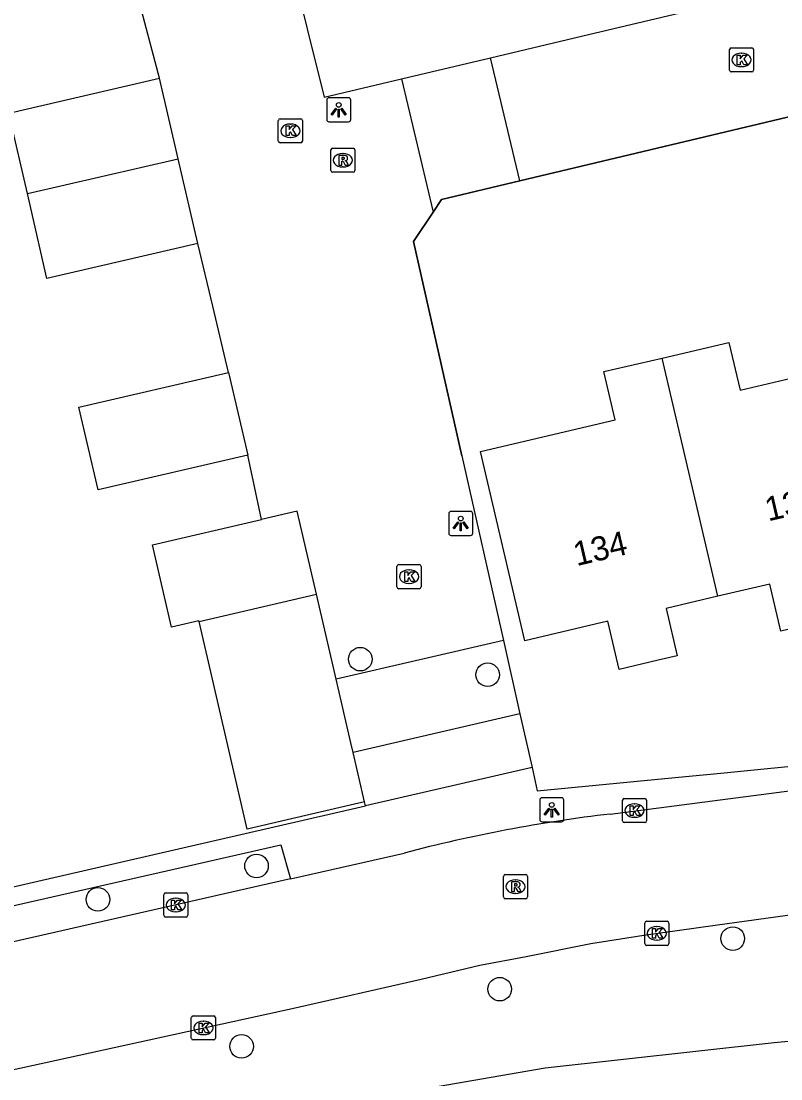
# Model space of a CAD drawing. Extents: x 158461 to 159795, y 387220 to 388672.
# Drawn here: x 159522.31 to 159553.83, y 388098.29 to 388142.15 of the extents above; entities that cross this region are included whole.
import ezdxf

# ---------------------------------------------------------------- set-up
doc = ezdxf.new("R2010")
doc.units = 0
for name, color, linetype in [('IMGEO_Boom', 7, 'Continuous'), ('IMGEO_Kolk', 7, 'Continuous'), ('IMGEO_Lichtpunt', 7, 'Continuous'), ('IMGEO_Muur', 7, 'Continuous'), ('IMGEO_Pand', 7, 'Continuous'), ('IMGEO_Pand_nummerreeks', 7, 'Continuous'), ('IMGEO_Rijbaan_lokaal_open', 7, 'Continuous'), ('IMGEO_Rioolput', 7, 'Continuous'), ('IMGEO_Voetpad_open', 7, 'Continuous')]:
    doc.layers.add(name, color=color, linetype=linetype)

msp = doc.modelspace()

# ---------------------------------------------------------------- linework, layer by layer
at = {"layer": 'IMGEO_Boom'}
for centre in [(159536.379, 388115.694), (159541.663, 388115.049), (159532.075, 388107.119), (159525.495, 388105.731), (159551.83, 388104.107), (159542.163, 388102.008), (159531.455, 388099.638)]:
    msp.add_circle(centre, 0.489, dxfattribs=at)
at = {"layer": 'IMGEO_Kolk'}
for p, q in [((159551.695, 388140.12), (159551.695, 388140.972)), ((159551.77, 388141.046), (159552.622, 388141.046)), ((159552.696, 388140.972), (159552.696, 388140.12)), ((159552.183, 388140.826), (159552.208, 388140.826)), ((159552.622, 388140.046), (159551.77, 388140.046)), ((159552.206, 388140.266), (159552.181, 388140.266)), ((159532.979, 388137.179), (159532.979, 388138.031)), ((159533.054, 388138.105), (159533.906, 388138.105)), ((159533.467, 388137.885), (159533.492, 388137.885)), ((159533.98, 388138.031), (159533.98, 388137.179)), ((159533.906, 388137.105), (159533.054, 388137.105)), ((159533.49, 388137.325), (159533.465, 388137.325)), ((159537.901, 388118.69), (159537.901, 388119.542)), ((159537.976, 388119.616), (159538.828, 388119.616)), ((159538.389, 388119.396), (159538.414, 388119.396)), ((159538.902, 388119.542), (159538.902, 388118.69)), ((159538.828, 388118.616), (159537.976, 388118.616)), ((159538.412, 388118.836), (159538.387, 388118.836)), ((159547.256, 388108.991), (159547.256, 388109.843)), ((159547.331, 388109.917), (159548.183, 388109.917)), ((159548.257, 388109.843), (159548.257, 388108.991)), ((159547.744, 388109.697), (159547.769, 388109.697)), ((159548.183, 388108.917), (159547.331, 388108.917)), ((159547.767, 388109.137), (159547.742, 388109.137)), ((159528.225, 388105.073), (159528.225, 388105.925)), ((159528.3, 388105.999), (159529.152, 388105.999)), ((159528.713, 388105.779), (159528.738, 388105.779)), ((159529.226, 388105.925), (159529.226, 388105.073)), ((159529.152, 388104.999), (159528.3, 388104.999)), ((159528.736, 388105.219), (159528.711, 388105.219)), ((159548.18, 388103.898), (159548.18, 388104.75)), ((159548.255, 388104.824), (159549.107, 388104.824)), ((159548.668, 388104.604), (159548.693, 388104.604)), ((159549.181, 388104.75), (159549.181, 388103.898)), ((159548.691, 388104.044), (159548.666, 388104.044)), ((159549.107, 388103.824), (159548.255, 388103.824)), ((159529.37, 388099.977), (159529.37, 388100.829)), ((159529.445, 388100.903), (159530.297, 388100.903)), ((159529.858, 388100.683), (159529.883, 388100.683)), ((159530.371, 388100.829), (159530.371, 388099.977)), ((159529.881, 388100.123), (159529.856, 388100.123)), ((159530.297, 388099.903), (159529.445, 388099.903))]:
    msp.add_line(p, q, dxfattribs=at)
for points in [[(159551.695, 388140.12), (159551.695, 388140.972)], [(159551.77, 388141.046), (159552.622, 388141.046)], [(159552.696, 388140.972), (159552.696, 388140.12)], [(159552.016, 388140.746), (159552.139, 388140.746), (159552.139, 388140.595), (159552.269, 388140.746), (159552.433, 388140.746), (159552.287, 388140.595), (159552.44, 388140.346), (159552.288, 388140.346), (159552.203, 388140.51), (159552.139, 388140.443), (159552.139, 388140.346), (159552.016, 388140.346), (159552.016, 388140.746)], [(159552.622, 388140.046), (159551.77, 388140.046)], [(159532.979, 388137.179), (159532.979, 388138.031)], [(159533.054, 388138.105), (159533.906, 388138.105)], [(159533.3, 388137.805), (159533.423, 388137.805), (159533.423, 388137.654), (159533.553, 388137.805), (159533.717, 388137.805), (159533.571, 388137.654), (159533.724, 388137.405), (159533.572, 388137.405), (159533.487, 388137.569), (159533.423, 388137.502), (159533.423, 388137.405), (159533.3, 388137.405), (159533.3, 388137.805)], [(159533.98, 388138.031), (159533.98, 388137.179)], [(159533.906, 388137.105), (159533.054, 388137.105)], [(159537.901, 388118.69), (159537.901, 388119.542)], [(159537.976, 388119.616), (159538.828, 388119.616)], [(159538.902, 388119.542), (159538.902, 388118.69)], [(159538.222, 388119.316), (159538.345, 388119.316), (159538.345, 388119.165), (159538.475, 388119.316), (159538.639, 388119.316), (159538.493, 388119.165), (159538.646, 388118.916), (159538.494, 388118.916), (159538.409, 388119.08), (159538.345, 388119.013), (159538.345, 388118.916), (159538.222, 388118.916), (159538.222, 388119.316)], [(159538.828, 388118.616), (159537.976, 388118.616)], [(159547.256, 388108.991), (159547.256, 388109.843)], [(159547.331, 388109.917), (159548.183, 388109.917)], [(159548.257, 388109.843), (159548.257, 388108.991)], [(159547.577, 388109.617), (159547.7, 388109.617), (159547.7, 388109.466), (159547.83, 388109.617), (159547.994, 388109.617), (159547.848, 388109.466), (159548.001, 388109.217), (159547.849, 388109.217), (159547.764, 388109.381), (159547.7, 388109.314), (159547.7, 388109.217), (159547.577, 388109.217), (159547.577, 388109.617)], [(159548.183, 388108.917), (159547.331, 388108.917)], [(159528.225, 388105.073), (159528.225, 388105.925)], [(159528.3, 388105.999), (159529.152, 388105.999)], [(159529.226, 388105.925), (159529.226, 388105.073)], [(159528.546, 388105.699), (159528.669, 388105.699), (159528.669, 388105.548), (159528.799, 388105.699), (159528.963, 388105.699), (159528.817, 388105.548), (159528.97, 388105.299), (159528.818, 388105.299), (159528.733, 388105.463), (159528.669, 388105.396), (159528.669, 388105.299), (159528.546, 388105.299), (159528.546, 388105.699)], [(159529.152, 388104.999), (159528.3, 388104.999)], [(159548.18, 388103.898), (159548.18, 388104.75)], [(159548.255, 388104.824), (159549.107, 388104.824)], [(159548.501, 388104.524), (159548.624, 388104.524), (159548.624, 388104.373), (159548.754, 388104.524), (159548.918, 388104.524), (159548.772, 388104.373), (159548.925, 388104.124), (159548.773, 388104.124), (159548.688, 388104.288), (159548.624, 388104.221), (159548.624, 388104.124), (159548.501, 388104.124), (159548.501, 388104.524)], [(159549.181, 388104.75), (159549.181, 388103.898)], [(159549.107, 388103.824), (159548.255, 388103.824)], [(159529.37, 388099.977), (159529.37, 388100.829)], [(159529.445, 388100.903), (159530.297, 388100.903)], [(159529.691, 388100.603), (159529.814, 388100.603), (159529.814, 388100.452), (159529.944, 388100.603), (159530.108, 388100.603), (159529.962, 388100.452), (159530.115, 388100.203), (159529.963, 388100.203), (159529.878, 388100.367), (159529.814, 388100.3), (159529.814, 388100.203), (159529.691, 388100.203), (159529.691, 388100.603)], [(159530.371, 388100.829), (159530.371, 388099.977)], [(159530.297, 388099.903), (159529.445, 388099.903)]]:
    msp.add_lwpolyline(points, dxfattribs=at)
for centre, start, end in [((159551.772, 388140.97), 91.552, 178.448), ((159551.772, 388140.97), 91.552, 178.448), ((159552.62, 388140.97), 1.552, 88.448), ((159552.62, 388140.97), 1.552, 88.448), ((159551.772, 388140.122), 181.552, 268.448), ((159551.772, 388140.122), 181.552, 268.448), ((159552.62, 388140.122), 271.552, 358.448), ((159552.62, 388140.122), 271.552, 358.448), ((159533.056, 388138.029), 91.552, 178.448), ((159533.056, 388138.029), 91.552, 178.448), ((159533.904, 388138.029), 1.552, 88.448), ((159533.904, 388138.029), 1.552, 88.448), ((159533.056, 388137.181), 181.552, 268.448), ((159533.056, 388137.181), 181.552, 268.448), ((159533.904, 388137.181), 271.552, 358.448), ((159533.904, 388137.181), 271.552, 358.448), ((159537.978, 388119.54), 91.552, 178.448), ((159537.978, 388119.54), 91.552, 178.448), ((159538.826, 388119.54), 1.552, 88.448), ((159538.826, 388119.54), 1.552, 88.448), ((159537.978, 388118.692), 181.552, 268.448), ((159537.978, 388118.692), 181.552, 268.448), ((159538.826, 388118.692), 271.552, 358.448), ((159538.826, 388118.692), 271.552, 358.448), ((159547.333, 388109.841), 91.552, 178.448), ((159547.333, 388109.841), 91.552, 178.448), ((159548.181, 388109.841), 1.552, 88.448), ((159548.181, 388109.841), 1.552, 88.448), ((159547.333, 388108.993), 181.552, 268.448), ((159547.333, 388108.993), 181.552, 268.448), ((159548.181, 388108.993), 271.552, 358.448), ((159548.181, 388108.993), 271.552, 358.448), ((159528.302, 388105.923), 91.552, 178.448), ((159528.302, 388105.923), 91.552, 178.448), ((159529.15, 388105.923), 1.552, 88.448), ((159529.15, 388105.923), 1.552, 88.448), ((159528.302, 388105.075), 181.552, 268.448), ((159528.302, 388105.075), 181.552, 268.448), ((159529.15, 388105.075), 271.552, 358.448), ((159529.15, 388105.075), 271.552, 358.448), ((159548.257, 388104.748), 91.552, 178.448), ((159548.257, 388104.748), 91.552, 178.448), ((159549.105, 388104.748), 1.552, 88.448), ((159549.105, 388104.748), 1.552, 88.448), ((159548.257, 388103.9), 181.552, 268.448), ((159548.257, 388103.9), 181.552, 268.448), ((159549.105, 388103.9), 271.552, 358.448), ((159549.105, 388103.9), 271.552, 358.448), ((159529.447, 388100.827), 91.552, 178.448), ((159529.447, 388100.827), 91.552, 178.448), ((159530.295, 388100.827), 1.552, 88.448), ((159530.295, 388100.827), 1.552, 88.448), ((159529.447, 388099.979), 181.552, 268.448), ((159529.447, 388099.979), 181.552, 268.448), ((159530.295, 388099.979), 271.552, 358.448), ((159530.295, 388099.979), 271.552, 358.448)]:
    msp.add_arc(centre, 0.0765, start, end, dxfattribs=at)
for centre, major_axis, ratio, start_param, end_param in [((159552.182, 388140.546), (-0.387, 0.002), 0.722429, 4.712389, 7.853982), ((159552.207, 388140.546), (-0.39, 0.002), 0.717154, 1.570796, 4.712389), ((159533.466, 388137.605), (-0.387, 0.002), 0.722429, 4.712389, 7.853982), ((159533.491, 388137.605), (-0.39, 0.002), 0.717154, 1.570796, 4.712389), ((159538.388, 388119.116), (-0.387, 0.002), 0.722429, 4.712389, 7.853982), ((159538.413, 388119.116), (-0.39, 0.002), 0.717154, 1.570796, 4.712389), ((159547.743, 388109.417), (-0.387, 0.002), 0.722429, 4.712389, 7.853982), ((159547.768, 388109.417), (-0.39, 0.002), 0.717154, 1.570796, 4.712389), ((159528.712, 388105.499), (-0.387, 0.002), 0.722429, 4.712389, 7.853982), ((159528.737, 388105.499), (-0.39, 0.002), 0.717154, 1.570796, 4.712389), ((159548.667, 388104.324), (-0.387, 0.002), 0.722429, 4.712389, 7.853982), ((159548.692, 388104.324), (-0.39, 0.002), 0.717154, 1.570796, 4.712389), ((159529.857, 388100.403), (-0.387, 0.002), 0.722429, 4.712389, 7.853982), ((159529.882, 388100.403), (-0.39, 0.002), 0.717154, 1.570796, 4.712389)]:
    msp.add_ellipse(centre, major_axis=major_axis, ratio=ratio, start_param=start_param, end_param=end_param, dxfattribs=at)
at = {"layer": 'IMGEO_Lichtpunt'}
for p, q in [((159534.986, 388138.881), (159534.986, 388138.074)), ((159534.986, 388138.881), (159534.986, 388138.074)), ((159535.888, 388138.976), (159535.08, 388138.976)), ((159535.888, 388138.976), (159535.08, 388138.976)), ((159535.982, 388138.074), (159535.982, 388138.881)), ((159535.982, 388138.074), (159535.982, 388138.881)), ((159535.08, 388137.98), (159535.888, 388137.98)), ((159535.08, 388137.98), (159535.888, 388137.98)), ((159540.047, 388121.726), (159540.047, 388120.919)), ((159540.047, 388121.726), (159540.047, 388120.919)), ((159540.949, 388121.821), (159540.141, 388121.821)), ((159540.949, 388121.821), (159540.141, 388121.821)), ((159541.043, 388120.919), (159541.043, 388121.726)), ((159541.043, 388120.919), (159541.043, 388121.726)), ((159540.141, 388120.825), (159540.949, 388120.825)), ((159540.141, 388120.825), (159540.949, 388120.825)), ((159543.824, 388109.853), (159543.824, 388109.046)), ((159543.824, 388109.853), (159543.824, 388109.046)), ((159544.726, 388109.948), (159543.918, 388109.948)), ((159544.726, 388109.948), (159543.918, 388109.948)), ((159544.82, 388109.046), (159544.82, 388109.853)), ((159544.82, 388109.046), (159544.82, 388109.853)), ((159543.918, 388108.952), (159544.726, 388108.952)), ((159543.918, 388108.952), (159544.726, 388108.952))]:
    msp.add_line(p, q, dxfattribs=at)
for points in [[(159535.36, 388138.545), (159535.399, 388138.517), (159535.211, 388138.255), (159535.173, 388138.282), (159535.36, 388138.545)], [(159535.462, 388138.497), (159535.509, 388138.497), (159535.509, 388138.175), (159535.462, 388138.175), (159535.462, 388138.497)], [(159535.572, 388138.517), (159535.61, 388138.544), (159535.797, 388138.282), (159535.758, 388138.254), (159535.572, 388138.517)], [(159540.421, 388121.39), (159540.46, 388121.362), (159540.272, 388121.1), (159540.234, 388121.127), (159540.421, 388121.39)], [(159540.523, 388121.342), (159540.57, 388121.342), (159540.57, 388121.02), (159540.523, 388121.02), (159540.523, 388121.342)], [(159540.633, 388121.362), (159540.671, 388121.389), (159540.858, 388121.127), (159540.819, 388121.099), (159540.633, 388121.362)], [(159544.198, 388109.517), (159544.237, 388109.489), (159544.049, 388109.227), (159544.011, 388109.254), (159544.198, 388109.517)], [(159544.3, 388109.469), (159544.347, 388109.469), (159544.347, 388109.147), (159544.3, 388109.147), (159544.3, 388109.469)], [(159544.41, 388109.489), (159544.448, 388109.516), (159544.635, 388109.254), (159544.596, 388109.226), (159544.41, 388109.489)]]:
    msp.add_lwpolyline(points, dxfattribs=at)
for centre in [(159535.485, 388138.679), (159540.546, 388121.524), (159544.323, 388109.651)]:
    msp.add_circle(centre, 0.0994, dxfattribs=at)
for centre, start, end in [((159535.08, 388138.881), 90, 180), ((159535.08, 388138.881), 90, 180), ((159535.888, 388138.881), 0, 90), ((159535.888, 388138.881), 0, 90), ((159535.08, 388138.074), 180, 270), ((159535.08, 388138.074), 180, 270), ((159535.888, 388138.074), 270, 0), ((159535.888, 388138.074), 270, 360), ((159540.141, 388121.726), 90, 180), ((159540.141, 388121.726), 90, 180), ((159540.949, 388121.726), 0, 90), ((159540.949, 388121.726), 0, 90), ((159540.141, 388120.919), 180, 270), ((159540.141, 388120.919), 180, 270), ((159540.949, 388120.919), 270, 0), ((159540.949, 388120.919), 270, 360), ((159543.918, 388109.853), 90, 180), ((159543.918, 388109.853), 90, 180), ((159544.726, 388109.853), 0, 90), ((159544.726, 388109.853), 0, 90), ((159543.918, 388109.046), 180, 270), ((159543.918, 388109.046), 180, 270), ((159544.726, 388109.046), 270, 0), ((159544.726, 388109.046), 270, 360)]:
    msp.add_arc(centre, 0.0946, start, end, dxfattribs=at)
at = {"layer": 'IMGEO_Muur'}
for points in [[(159542.994, 388135.526), (159570.031, 388141.954)], [(159541.782, 388140.634), (159545.841, 388141.595)], [(159538.095, 388139.76), (159541.782, 388140.634)], [(159534.883, 388138.999), (159538.095, 388139.76)], [(159539.405, 388134.236), (159539.752, 388134.755), (159542.994, 388135.526)], [(159540.593, 388124.124), (159538.589, 388133.015), (159539.405, 388134.236)]]:
    msp.add_lwpolyline(points, dxfattribs=at)
at = {"layer": 'IMGEO_Pand'}
for points in [[(159522.57, 388134.999), (159521.799, 388138.336), (159528.052, 388139.782)], [(159528.823, 388136.444), (159528.052, 388139.782)], [(159522.57, 388134.999), (159528.823, 388136.444)], [(159529.635, 388132.93), (159528.823, 388136.444)], [(159529.635, 388132.93), (159523.382, 388131.485), (159522.57, 388134.999)], [(159548.901, 388128.183), (159551.668, 388128.831), (159552.133, 388126.848), (159557.31, 388128.06)], [(159551.215, 388118.301), (159549.071, 388117.799), (159549.531, 388115.836), (159548.738, 388115.65), (159547.113, 388115.27), (159546.646, 388117.267), (159543.202, 388116.46), (159541.365, 388124.305), (159546.955, 388125.614), (159546.486, 388127.617), (159548.901, 388128.183)], [(159551.215, 388118.301), (159548.901, 388128.183)], [(159531.709, 388124.159), (159525.499, 388122.723), (159524.709, 388126.146), (159530.919, 388127.58)], [(159530.919, 388127.58), (159531.709, 388124.159)], [(159534.562, 388118.383), (159533.766, 388121.827), (159532.276, 388121.482)], [(159529.691, 388117.257), (159529.686, 388117.278), (159528.549, 388117.015), (159527.758, 388120.438), (159532.276, 388121.482)], [(159559.155, 388120.168), (159555.849, 388119.394), (159556.307, 388117.434), (159555.106, 388117.153), (159553.819, 388116.852), (159553.362, 388118.804), (159551.215, 388118.301)], [(159529.691, 388117.257), (159534.562, 388118.383)], [(159535.376, 388114.861), (159534.562, 388118.383)], [(159536.552, 388109.775), (159531.681, 388108.649), (159529.691, 388117.257)], [(159536.079, 388111.822), (159535.984, 388112.231), (159535.376, 388114.861)], [(159536.552, 388109.775), (159536.079, 388111.822)]]:
    msp.add_lwpolyline(points, dxfattribs=at)
at = {"layer": 'IMGEO_Rijbaan_lokaal_open'}
for points in [[(159541.782, 388140.634), (159545.841, 388141.595), (159557.023, 388144.249), (159552.164, 388164.756), (159550.66, 388171.1), (159548.425, 388180.526), (159547.636, 388183.857), (159547.368, 388184.985), (159549.576, 388189.206), (159556.308, 388190.775), (159562.72, 388192.271), (159572.097, 388194.463), (159578.518, 388195.967), (159582.855, 388196.982), (159586.406, 388194.676), (159588.588, 388195.192), (159591.911, 388195.978), (159598.393, 388197.511), (159600.441, 388203.225)], [(159533.351, 388144.654), (159533.468, 388144.686), (159534.883, 388138.999), (159538.095, 388139.76)], [(159569.664, 388143.512), (159570.031, 388141.954), (159542.994, 388135.526)], [(159528.052, 388139.782), (159527.32, 388142.549)], [(159538.095, 388139.76), (159541.782, 388140.634)], [(159542.994, 388135.526), (159541.782, 388140.634)], [(159538.095, 388139.76), (159539.405, 388134.236)], [(159542.994, 388135.526), (159539.752, 388134.755), (159539.405, 388134.236)], [(159539.405, 388134.236), (159538.589, 388133.015), (159540.593, 388124.124), (159542.318, 388116.467)], [(159530.919, 388127.58), (159530.259, 388130.329), (159529.635, 388132.93)], [(159532.276, 388121.482), (159531.709, 388124.159)], [(159542.318, 388116.467), (159535.376, 388114.861)], [(159542.318, 388116.467), (159543.003, 388113.424)], [(159543.003, 388113.424), (159536.079, 388111.822)], [(159543.003, 388113.424), (159543.505, 388111.195)], [(159543.505, 388111.195), (159536.59, 388109.61)], [(159546.751, 388109.273), (159557.892, 388110.719), (159559.016, 388110.828)], [(159536.59, 388109.61), (159536.552, 388109.775)], [(159533.487, 388106.582), (159538.199, 388107.652)], [(159533.487, 388106.582), (159509.322, 388101.093)], [(159510.5, 388096.163), (159533.554, 388101.208), (159538.9, 388102.419), (159541.334, 388103.002), (159543.26, 388103.36), (159545.943, 388103.906), (159548.139, 388104.247), (159551.094, 388104.665), (159555.807, 388105.309), (159557.858, 388105.524)]]:
    msp.add_lwpolyline(points, dxfattribs=at)
msp.add_arc((159553.968, 388047.828), 61.867, 96.69901, 104.76675, dxfattribs=at)
at = {"layer": 'IMGEO_Rioolput'}
for p, q in [((159535.157, 388135.959), (159535.157, 388136.811)), ((159535.232, 388136.885), (159536.084, 388136.885)), ((159535.645, 388136.665), (159535.67, 388136.665)), ((159536.158, 388136.811), (159536.158, 388135.959)), ((159535.668, 388136.105), (159535.643, 388136.105)), ((159536.084, 388135.885), (159535.232, 388135.885)), ((159542.319, 388105.834), (159542.319, 388106.686)), ((159542.394, 388106.76), (159543.246, 388106.76)), ((159543.32, 388106.686), (159543.32, 388105.834)), ((159542.807, 388106.54), (159542.832, 388106.54)), ((159542.83, 388105.98), (159542.805, 388105.98)), ((159543.246, 388105.76), (159542.394, 388105.76))]:
    msp.add_line(p, q, dxfattribs=at)
for points in [[(159535.157, 388135.959), (159535.157, 388136.811)], [(159535.232, 388136.885), (159536.084, 388136.885)], [(159535.746, 388136.583), (159535.494, 388136.585), (159535.494, 388136.185)], [(159535.672, 388136.504), (159535.618, 388136.504), (159535.618, 388136.423)], [(159536.158, 388136.811), (159536.158, 388135.959)], [(159535.494, 388136.185), (159535.618, 388136.185), (159535.618, 388136.347), (159535.629, 388136.347)], [(159535.618, 388136.423), (159535.67, 388136.423)], [(159535.676, 388136.318), (159535.747, 388136.185), (159535.887, 388136.185), (159535.822, 388136.311)], [(159536.084, 388135.885), (159535.232, 388135.885)], [(159542.319, 388105.834), (159542.319, 388106.686)], [(159542.394, 388106.76), (159543.246, 388106.76)], [(159543.32, 388106.686), (159543.32, 388105.834)], [(159542.908, 388106.458), (159542.656, 388106.46), (159542.656, 388106.06)], [(159542.656, 388106.06), (159542.78, 388106.06), (159542.78, 388106.222), (159542.791, 388106.222)], [(159542.834, 388106.379), (159542.78, 388106.379), (159542.78, 388106.298)], [(159542.78, 388106.298), (159542.832, 388106.298)], [(159542.838, 388106.193), (159542.909, 388106.06), (159543.049, 388106.06), (159542.984, 388106.186)], [(159543.246, 388105.76), (159542.394, 388105.76)]]:
    msp.add_lwpolyline(points, dxfattribs=at)
for centre, radius, start, end in [((159535.234, 388136.809), 0.0765, 91.552, 178.448), ((159535.234, 388136.809), 0.0765, 91.552, 178.448), ((159535.678, 388136.408), 0.0964, 77.0061, 93.1865), ((159535.692, 388136.465), 0.0378, 276.6634, 79.6772), ((159535.745, 388136.473), 0.109, 350.3612, 89.416), ((159536.082, 388136.809), 0.0765, 1.552, 88.448), ((159536.082, 388136.809), 0.0765, 1.552, 88.448), ((159535.628, 388136.294), 0.0533, 26.0293, 88.6989), ((159535.654, 388136.612), 0.19, 274.7715, 282.9687), ((159535.743, 388136.473), 0.112, 277.5842, 350.9817), ((159535.727, 388136.258), 0.108, 29.5134, 73.7905), ((159535.234, 388135.961), 0.0765, 181.552, 268.448), ((159535.234, 388135.961), 0.0765, 181.552, 268.448), ((159536.082, 388135.961), 0.0765, 271.552, 358.448), ((159536.082, 388135.961), 0.0765, 271.552, 358.448), ((159542.396, 388106.684), 0.0765, 91.552, 178.448), ((159542.396, 388106.684), 0.0765, 91.552, 178.448), ((159543.244, 388106.684), 0.0765, 1.552, 88.448), ((159543.244, 388106.684), 0.0765, 1.552, 88.448), ((159542.79, 388106.169), 0.0533, 26.0293, 88.6989), ((159542.816, 388106.487), 0.19, 274.7715, 282.9687), ((159542.84, 388106.283), 0.0964, 77.0061, 93.1865), ((159542.854, 388106.34), 0.0378, 276.6634, 79.6772), ((159542.907, 388106.348), 0.109, 350.3612, 89.416), ((159542.905, 388106.348), 0.112, 277.5842, 350.9817), ((159542.889, 388106.133), 0.108, 29.5134, 73.7905), ((159542.396, 388105.836), 0.0765, 181.552, 268.448), ((159542.396, 388105.836), 0.0765, 181.552, 268.448), ((159543.244, 388105.836), 0.0765, 271.552, 358.448), ((159543.244, 388105.836), 0.0765, 271.552, 358.448)]:
    msp.add_arc(centre, radius, start, end, dxfattribs=at)
for centre, major_axis, ratio, start_param, end_param in [((159535.644, 388136.385), (-0.387, 0.002), 0.722429, 4.712389, 7.853982), ((159535.669, 388136.385), (-0.39, 0.002), 0.717154, 1.570796, 4.712389), ((159542.806, 388106.26), (-0.387, 0.002), 0.722429, 4.712389, 7.853982), ((159542.831, 388106.26), (-0.39, 0.002), 0.717154, 1.570796, 4.712389)]:
    msp.add_ellipse(centre, major_axis=major_axis, ratio=ratio, start_param=start_param, end_param=end_param, dxfattribs=at)
at = {"layer": 'IMGEO_Voetpad_open'}
for points in [[(159543.505, 388111.195), (159543.722, 388110.234), (159549.867, 388110.831), (159551.342, 388110.973), (159612.099, 388117.025), (159612.783, 388117.978)], [(159518.467, 388105.46), (159521.432, 388106.135), (159536.59, 388109.61)], [(159509.322, 388101.093), (159508.925, 388102.505), (159533.086, 388107.993), (159533.487, 388106.582)], [(159610.914, 388105.221), (159553.542, 388099.778), (159544.045, 388098.738), (159535.172, 388097.201), (159529.134, 388096.155), (159525.601, 388095.543), (159520.122, 388094.251)]]:
    msp.add_lwpolyline(points, dxfattribs=at)

# ---------------------------------------------------------------- texts
at = {"layer": 'IMGEO_Pand_nummerreeks'}
for s, p in [('132', (159553.299, 388121.405)), ('134', (159545.351, 388119.55))]:
    msp.add_text(s, height=1, rotation=13.1395, dxfattribs=at).set_placement(p)

doc.saveas('drawing.dxf')
